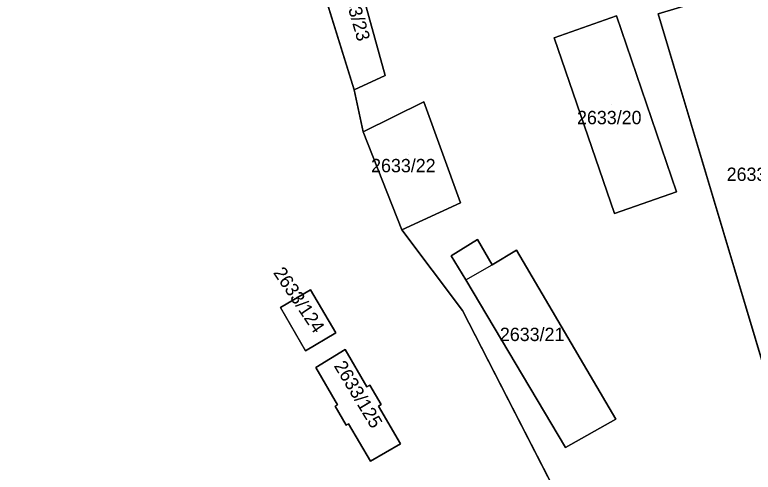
# Model space of a CAD drawing. Extents: x -263423 to -261326, y -1240067 to -1237864.
# Drawn here: x -262159.8 to -262049.1, y -1238733.6 to -1238665 of the extents above; entities that cross this region are included whole.
import ezdxf

# ---------------------------------------------------------------- set-up
doc = ezdxf.new("R2010")
doc.units = 0
for name, color, linetype in [('body_kn', 7, 'Continuous'), ('kladpar_druhypozemkov', 7, 'Continuous'), ('kladpar_hranice', 7, 'Continuous'), ('kladpar_parcelnecisla', 7, 'Continuous'), ('kladpar_plochy', 7, 'Continuous'), ('zappar_hrandruhpozemk', 7, 'Continuous')]:
    doc.layers.add(name, color=color, linetype=linetype)

msp = doc.modelspace()

# ---------------------------------------------------------------- linework, layer by layer
at = {"layer": 'body_kn'}
for p, q in [((-262069.55, -1238665.18), (-262069.55, -1238665.18)), ((-262078.92, -1238668.47), (-262078.92, -1238668.47)), ((-262104.23, -1238674.11), (-262104.23, -1238674.11)), ((-262108.9, -1238676.26), (-262108.9, -1238676.26)), ((-262098.43, -1238678.08), (-262098.43, -1238678.08)), ((-262098.43, -1238678.08), (-262098.43, -1238678.08)), ((-262107.53, -1238682.58), (-262107.53, -1238682.58)), ((-262060.56, -1238691.57), (-262060.56, -1238691.57)), ((-262060.56, -1238691.57), (-262060.56, -1238691.57)), ((-262092.94, -1238693.22), (-262092.94, -1238693.22)), ((-262069.86, -1238694.79), (-262069.86, -1238694.79)), ((-262101.76, -1238697.26), (-262101.76, -1238697.26)), ((-262090.4, -1238698.69), (-262090.4, -1238698.69)), ((-262084.58, -1238700.32), (-262084.58, -1238700.32)), ((-262094.36, -1238701.13), (-262094.36, -1238701.13)), ((-262088.22, -1238702.51), (-262088.22, -1238702.51)), ((-262092.17, -1238704.76), (-262092.17, -1238704.76)), ((-262092.17, -1238704.76), (-262092.17, -1238704.76)), ((-262115.42, -1238706.25), (-262115.42, -1238706.25)), ((-262115.42, -1238706.25), (-262115.42, -1238706.25)), ((-262119.95, -1238708.9), (-262119.95, -1238708.9)), ((-262092.67, -1238709.33), (-262092.67, -1238709.33)), ((-262111.65, -1238712.68), (-262111.65, -1238712.68)), ((-262116.17, -1238715.38), (-262116.17, -1238715.38)), ((-262110.23, -1238715.21), (-262110.23, -1238715.21)), ((-262110.23, -1238715.21), (-262110.23, -1238715.21)), ((-262114.66, -1238717.89), (-262114.66, -1238717.89)), ((-262106.55, -1238720.51), (-262106.55, -1238720.51)), ((-262106.97, -1238720.76), (-262106.97, -1238720.76)), ((-262111.75, -1238723.69), (-262111.75, -1238723.69)), ((-262111.4, -1238723.49), (-262111.4, -1238723.49)), ((-262105.26, -1238723.69), (-262105.26, -1238723.69)), ((-262104.83, -1238723.44), (-262104.83, -1238723.44)), ((-262069.67, -1238725.61), (-262069.67, -1238725.61)), ((-262069.67, -1238725.61), (-262069.67, -1238725.61)), ((-262110.08, -1238726.55), (-262110.08, -1238726.55)), ((-262109.73, -1238726.35), (-262109.73, -1238726.35)), ((-262101.95, -1238729.32), (-262101.95, -1238729.32)), ((-262077.2, -1238729.86), (-262077.2, -1238729.86)), ((-262106.44, -1238731.94), (-262106.44, -1238731.94))]:
    msp.add_line(p, q, dxfattribs=at)
at = {"layer": 'kladpar_druhypozemkov'}
for p, q in [((-262070.32, -1238678.42), (-262070.32, -1238678.42)), ((-262100.82, -1238686.02), (-262100.82, -1238686.02)), ((-262114.85, -1238709.12), (-262114.85, -1238709.12)), ((-262082.12, -1238711.52), (-262082.12, -1238711.52)), ((-262107.05, -1238723.12), (-262107.05, -1238723.12))]:
    msp.add_line(p, q, dxfattribs=at)
at = {"layer": 'kladpar_hranice'}
for points in [[(-262043.02, -1238834.84), (-262052.56, -1238801.78), (-262056.6, -1238791.12), (-262062.04, -1238774.35), (-262077.71, -1238738.4), (-262092.67, -1238709.33), (-262101.76, -1238697.26), (-262092.94, -1238693.22), (-262098.43, -1238678.08), (-262107.53, -1238682.58), (-262108.9, -1238676.26), (-262104.23, -1238674.11), (-262109.12, -1238656.38), (-262105, -1238654.37), (-262113.27, -1238632.62), (-262144.72, -1238582.23)], [(-262159.76, -1238591.3), (-262134.03, -1238635.91), (-262125.89, -1238650.03), (-262120.61, -1238659), (-262114.33, -1238658.73), (-262108.9, -1238676.26), (-262107.53, -1238682.58), (-262101.76, -1238697.26), (-262092.67, -1238709.33), (-262077.71, -1238738.4), (-262062.04, -1238774.35), (-262056.6, -1238791.12), (-262052.56, -1238801.78)], [(-262109.12, -1238656.38), (-262104.23, -1238674.11), (-262108.9, -1238676.26), (-262114.33, -1238658.73), (-262109.12, -1238656.38)], [(-262037.08, -1238698.16), (-262033.14, -1238697.11), (-262031.67, -1238702.01), (-262035.61, -1238703.18), (-262030.34, -1238720.97), (-262045.3, -1238725.17), (-262063.33, -1238664.85), (-262048.11, -1238660.28), (-262037.08, -1238698.16)], [(-262048.11, -1238660.28), (-262063.33, -1238664.85), (-262045.3, -1238725.17), (-262030.34, -1238720.97), (-262035.61, -1238703.18), (-262031.67, -1238702.01), (-262033.14, -1238697.11), (-262037.08, -1238698.16), (-262048.11, -1238660.28)], [(-262060.56, -1238691.57), (-262069.86, -1238694.79), (-262078.92, -1238668.47), (-262069.55, -1238665.18), (-262060.56, -1238691.57)], [(-262078.92, -1238668.47), (-262069.86, -1238694.79), (-262060.56, -1238691.57), (-262069.55, -1238665.18), (-262078.92, -1238668.47)], [(-262098.43, -1238678.08), (-262092.94, -1238693.22), (-262101.76, -1238697.26), (-262107.53, -1238682.58), (-262098.43, -1238678.08)], [(-262069.67, -1238725.61), (-262077.2, -1238729.86), (-262092.17, -1238704.76), (-262094.36, -1238701.13), (-262090.4, -1238698.69), (-262088.22, -1238702.51), (-262084.58, -1238700.32), (-262069.67, -1238725.61)], [(-262084.58, -1238700.32), (-262088.22, -1238702.51), (-262090.4, -1238698.69), (-262094.36, -1238701.13), (-262092.17, -1238704.76), (-262077.2, -1238729.86), (-262069.67, -1238725.61), (-262084.58, -1238700.32)], [(-262111.65, -1238712.68), (-262115.42, -1238706.25), (-262119.95, -1238708.9), (-262116.17, -1238715.38), (-262111.65, -1238712.68)], [(-262115.42, -1238706.25), (-262111.65, -1238712.68), (-262116.17, -1238715.38), (-262119.95, -1238708.9), (-262115.42, -1238706.25)], [(-262101.95, -1238729.32), (-262105.26, -1238723.69), (-262104.83, -1238723.44), (-262106.55, -1238720.51), (-262106.97, -1238720.76), (-262110.23, -1238715.21), (-262114.66, -1238717.89), (-262111.4, -1238723.49), (-262111.75, -1238723.69), (-262110.08, -1238726.55), (-262109.73, -1238726.35), (-262106.44, -1238731.94), (-262101.95, -1238729.32)], [(-262110.23, -1238715.21), (-262106.97, -1238720.76), (-262106.55, -1238720.51), (-262104.83, -1238723.44), (-262105.26, -1238723.69), (-262101.95, -1238729.32), (-262106.44, -1238731.94), (-262109.73, -1238726.35), (-262110.08, -1238726.55), (-262111.75, -1238723.69), (-262111.4, -1238723.49), (-262114.66, -1238717.89), (-262110.23, -1238715.21)]]:
    msp.add_lwpolyline(points, dxfattribs=at)
at = {"layer": 'kladpar_plochy'}
for p, q in [((-262104.23, -1238674.11), (-262109.12, -1238656.38)), ((-262114.33, -1238658.73), (-262108.9, -1238676.26)), ((-262069.55, -1238665.18), (-262078.92, -1238668.47)), ((-262060.56, -1238691.57), (-262069.55, -1238665.18)), ((-262063.33, -1238664.85), (-262045.3, -1238725.17)), ((-262078.92, -1238668.47), (-262069.86, -1238694.79)), ((-262108.9, -1238676.26), (-262104.23, -1238674.11)), ((-262108.9, -1238676.26), (-262107.53, -1238682.58)), ((-262107.53, -1238682.58), (-262108.9, -1238676.26)), ((-262098.43, -1238678.08), (-262107.53, -1238682.58)), ((-262092.94, -1238693.22), (-262098.43, -1238678.08)), ((-262107.53, -1238682.58), (-262101.76, -1238697.26)), ((-262069.86, -1238694.79), (-262060.56, -1238691.57)), ((-262101.76, -1238697.26), (-262092.94, -1238693.22)), ((-262101.76, -1238697.26), (-262092.67, -1238709.33)), ((-262092.67, -1238709.33), (-262101.76, -1238697.26)), ((-262090.4, -1238698.69), (-262094.36, -1238701.13)), ((-262088.22, -1238702.51), (-262090.4, -1238698.69)), ((-262084.58, -1238700.32), (-262088.22, -1238702.51)), ((-262069.67, -1238725.61), (-262084.58, -1238700.32)), ((-262094.36, -1238701.13), (-262092.17, -1238704.76)), ((-262092.17, -1238704.76), (-262077.2, -1238729.86)), ((-262115.42, -1238706.25), (-262119.95, -1238708.9)), ((-262111.65, -1238712.68), (-262115.42, -1238706.25)), ((-262119.95, -1238708.9), (-262116.17, -1238715.38)), ((-262092.67, -1238709.33), (-262077.71, -1238738.4)), ((-262077.71, -1238738.4), (-262092.67, -1238709.33)), ((-262116.17, -1238715.38), (-262111.65, -1238712.68)), ((-262110.23, -1238715.21), (-262114.66, -1238717.89)), ((-262106.97, -1238720.76), (-262110.23, -1238715.21)), ((-262114.66, -1238717.89), (-262111.4, -1238723.49)), ((-262106.55, -1238720.51), (-262106.97, -1238720.76)), ((-262104.83, -1238723.44), (-262106.55, -1238720.51)), ((-262111.4, -1238723.49), (-262111.75, -1238723.69)), ((-262111.75, -1238723.69), (-262110.08, -1238726.55)), ((-262105.26, -1238723.69), (-262104.83, -1238723.44)), ((-262101.95, -1238729.32), (-262105.26, -1238723.69)), ((-262077.2, -1238729.86), (-262069.67, -1238725.61)), ((-262110.08, -1238726.55), (-262109.73, -1238726.35)), ((-262109.73, -1238726.35), (-262106.44, -1238731.94)), ((-262106.44, -1238731.94), (-262101.95, -1238729.32))]:
    msp.add_line(p, q, dxfattribs=at)
for points in [[(-262109.12, -1238656.38), (-262104.23, -1238674.11), (-262108.9, -1238676.26), (-262114.33, -1238658.73)], [(-262037.08, -1238698.16), (-262033.14, -1238697.11), (-262031.67, -1238702.01), (-262035.61, -1238703.18), (-262030.34, -1238720.97), (-262045.3, -1238725.17), (-262063.33, -1238664.85), (-262048.11, -1238660.28)], [(-262060.56, -1238691.57), (-262069.86, -1238694.79), (-262078.92, -1238668.47), (-262069.55, -1238665.18)], [(-262098.43, -1238678.08), (-262092.94, -1238693.22), (-262101.76, -1238697.26), (-262107.53, -1238682.58)], [(-262069.67, -1238725.61), (-262077.2, -1238729.86), (-262092.17, -1238704.76), (-262094.36, -1238701.13), (-262090.4, -1238698.69), (-262088.22, -1238702.51), (-262084.58, -1238700.32)], [(-262115.42, -1238706.25), (-262111.65, -1238712.68), (-262116.17, -1238715.38), (-262119.95, -1238708.9)], [(-262110.23, -1238715.21), (-262106.97, -1238720.76), (-262106.55, -1238720.51), (-262104.83, -1238723.44), (-262105.26, -1238723.69), (-262101.95, -1238729.32), (-262106.44, -1238731.94), (-262109.73, -1238726.35), (-262110.08, -1238726.55), (-262111.75, -1238723.69), (-262111.4, -1238723.49), (-262114.66, -1238717.89)]]:
    msp.add_lwpolyline(points, close=True, dxfattribs=at)
at = {"layer": 'zappar_hrandruhpozemk'}
msp.add_line((-262092.17, -1238704.76), (-262088.22, -1238702.51), dxfattribs=at)

# ---------------------------------------------------------------- texts
at = {"layer": 'kladpar_parcelnecisla'}
for s, rotation, p in [('2633/23', 286, (-262111.03, -1238659.84)), ('2633/124', 304, (-262121.09, -1238703.68)), ('2633/125', 301, (-262111.99, -1238717.63))]:
    msp.add_text(s, height=2, rotation=rotation, dxfattribs=at).set_placement(p)
for s, p in [('2633/20', (-262075.49, -1238681.42)), ('2633/22', (-262106.35, -1238688.62)), ('2633/19', (-262053.06, -1238689.92)), ('2633/21', (-262087.05, -1238713.92))]:
    msp.add_text(s, height=2, dxfattribs=at).set_placement(p)

doc.saveas('drawing.dxf')
